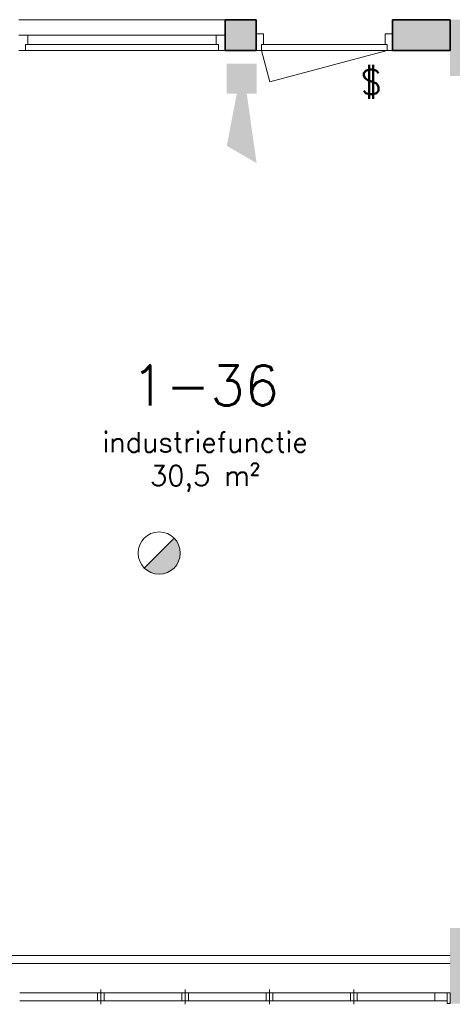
# Model space of a CAD drawing. Header units: millimetres. Extents: x -13022 to 1371524, y -38729 to 632593.
# Tile 280 of 381: x 643799 to 647032, y 574473 to 581838. Entities that reach past the tile are written whole.
import ezdxf

# ---------------------------------------------------------------- set-up
doc = ezdxf.new("R2010")
doc.units = ezdxf.units.MM
doc.header["$LTSCALE"] = 35
for name, color, linetype, lineweight in [('A LIJN 2', 2, 'Continuous', 35), ('A LIJN 5', 5, 'Continuous', 13), ('A LIJN 9', 252, 'Continuous', 18), ('Al65----_beveiliging-inst', 92, 'Continuous', 9), ('B95 tekst', 7, 'Continuous', 25), ('brandveiligheid voorzieningen', 10, 'Continuous', 9)]:
    doc.layers.add(name, color=color, linetype=linetype, lineweight=lineweight)
doc.styles.add('Algemeen', font='simplex.shx', dxfattribs={"height": 2.5})

# ---------------------------------------------------------------- blocks, each defined once
blk = doc.blocks.new('Brandmelder')
at = {"layer": 'brandveiligheid voorzieningen'}
blk.add_hatch(color=256, dxfattribs=at).paths.add_polyline_path([(76.62, -89.8, 0.198912), (75.85, -87.94), (72.13, -91.66, 0.668179)])
blk.add_line((72.13, -91.66), (75.85, -87.94), dxfattribs=at)
blk.add_circle((73.99, -89.8), 2.63, dxfattribs=at)
blk = doc.blocks.new('Signaalgever (akoestisch)')
at = {"layer": 'Al65----_beveiliging-inst', "color": 10, "linetype": 'Continuous'}
for points in [[(3.71, 0), (3.71, 3.71), (0, 0), (0, 3.71)], [(10.23, 0), (12.38, 3.71), (3.71, 1.24), (3.71, 2.48)]]:
    blk.add_solid(points, dxfattribs=at)
blk = doc.blocks.new('Panieksluiting')
at = {"layer": 'brandveiligheid voorzieningen', "lineweight": 0, "style": 'Algemeen'}
blk.add_text('$', height=3.09, dxfattribs=at).set_placement((158.43, -91.61))

msp = doc.modelspace()

# ---------------------------------------------------------------- hatches: boundary and pattern name
at = {"layer": 'A LIJN 9', "ltscale": 0.1}
h = msp.add_hatch(color=256, dxfattribs=at)
h.dxf.hatch_style = 1
h.paths.add_polyline_path([(645565.437, 581837.86), (645333.94, 581837.86), (645333.94, 581607.86), (645565.437, 581607.86)])
h = msp.add_hatch(color=256, dxfattribs=at)
h.dxf.hatch_style = 1
h.paths.add_polyline_path([(647015.434, 581837.86), (646585.439, 581837.86), (646585.439, 581607.861), (647015.434, 581607.86)])
h.paths.add_polyline_path([(647618.681, 581837.86), (647435.433, 581837.86), (647435.433, 581607.861), (647618.681, 581607.86)])
h.paths.add_polyline_path([(647435.433, 581417.859), (647185.433, 581417.859), (647185.433, 580137.857), (647435.433, 580137.857)])

# ---------------------------------------------------------------- linework, layer by layer
at = {"layer": 'A LIJN 2'}
for p, q in [((645333.94, 581837.86), (645565.437, 581837.86)), ((645333.94, 581837.86), (645333.94, 581607.86)), ((645565.437, 581837.86), (645565.437, 581607.86)), ((646585.439, 581837.86), (647015.434, 581837.86)), ((646585.439, 581837.86), (646585.439, 581607.861)), ((645333.94, 581607.86), (645565.437, 581607.86)), ((646585.439, 581607.861), (647015.435, 581607.86))]:
    msp.add_line(p, q, dxfattribs=at)
at = {"layer": 'A LIJN 2', "ltscale": 0.1}
msp.add_line((647015.434, 581837.86), (647015.434, 581607.86), dxfattribs=at)
at = {"layer": 'A LIJN 2'}
for points in [[(647435.433, 581417.859, -15000.001), (647015.435, 581417.859, -15000.001), (647435.432, 581837.852, -15000.001), (647015.434, 581837.86, -15000.001)], [(647435.433, 574477.861, -15000.001), (647015.435, 574477.861, -15000.001), (647435.433, 575042.73, -15000.001), (647015.435, 575042.738, -15000.001)]]:
    msp.add_trace(points, dxfattribs=at)
at = {"layer": 'A LIJN 5', "linetype": 'Continuous'}
for p, q in [((643791.941, 581837.86), (645333.94, 581837.86)), ((643858.941, 581721.859), (645266.939, 581721.859)), ((643858.941, 581652.861), (645266.939, 581652.86)), ((646530.435, 581652.861), (645620.441, 581652.865)), ((643841.94, 581607.86), (645283.939, 581607.859)), ((645605.438, 581607.86), (646545.438, 581607.86)), ((645605.438, 581607.859), (645668.408, 581372.853)), ((645668.408, 581372.853), (646545.442, 581607.855)), ((647015.435, 574837.862), (643054.938, 574837.862)), ((643054.939, 574777.862), (647015.435, 574777.862)), ((643798.754, 574557.862), (644379.591, 574557.862)), ((644404.591, 574582.862), (644404.591, 574472.862)), ((644429.59, 574557.862), (645010.425, 574557.862)), ((645035.425, 574582.862), (645035.425, 574472.862)), ((645060.427, 574557.862), (645641.261, 574557.862)), ((645666.261, 574582.862), (645666.261, 574472.862)), ((645691.264, 574557.862), (646272.095, 574557.862)), ((646297.095, 574582.862), (646297.095, 574472.862)), ((646322.094, 574557.862), (646902.933, 574557.862)), ((644379.591, 574497.858), (643798.754, 574497.858)), ((645010.425, 574497.858), (644429.59, 574497.858)), ((645641.261, 574497.858), (645060.427, 574497.858)), ((646272.095, 574497.858), (645691.264, 574497.858)), ((646902.933, 574497.858), (646322.094, 574497.858))]:
    msp.add_line(p, q, dxfattribs=at)
for points, invisible_edges in [([(643858.941, 581721.859), (643841.94, 581652.861), (643791.941, 581721.859)], 3), ([(643858.941, 581652.861), (643841.94, 581652.861), (643858.941, 581721.859)], 2), ([(645283.939, 581652.86), (645266.939, 581721.859), (645266.939, 581652.86)], 1), ([(645283.939, 581652.86), (645333.94, 581721.859), (645266.939, 581721.859)], 13), ([(645605.438, 581652.866), (645565.437, 581732.86), (645620.441, 581732.859)], 13), ([(645605.438, 581652.866), (645620.441, 581732.859), (645620.441, 581652.865)], 1), ([(646585.439, 581732.854), (646545.438, 581652.861), (646530.435, 581732.855)], 3), ([(646545.438, 581652.861), (646530.435, 581652.861), (646530.435, 581732.855)], 12), ([(643791.941, 581607.86), (643841.94, 581652.861), (643841.94, 581607.86)], 1), ([(645283.939, 581652.86), (645283.939, 581607.859), (645333.94, 581607.859)], 12), ([(645605.438, 581652.866), (645605.438, 581607.86), (645565.437, 581607.86)], 12), ([(646585.439, 581607.854), (646545.438, 581607.855), (646545.438, 581652.861)], 12)]:
    msp.add_3dface(points, dxfattribs=dict(at, invisible_edges=invisible_edges))
for points in [[(644379.579, 574557.862), (644429.579, 574557.862), (644429.579, 574497.858), (644379.579, 574497.858)], [(645010.418, 574557.862), (645060.419, 574557.862), (645060.419, 574497.858), (645010.418, 574497.858)], [(645641.257, 574557.862), (645691.26, 574557.862), (645691.26, 574497.858), (645641.257, 574497.858)], [(646272.095, 574557.862), (646322.094, 574557.862), (646322.094, 574497.858), (646272.095, 574497.858)], [(646902.933, 574557.862), (646992.934, 574557.862), (646992.934, 574497.858), (646902.933, 574497.858)], [(646992.934, 574477.861), (647015.435, 574477.861), (647015.435, 574557.862), (646992.934, 574557.862)]]:
    msp.add_3dface(points, dxfattribs=at)

# ---------------------------------------------------------------- block references
at = {"ltscale": 0.1, "xscale": 60, "yscale": 60, "zscale": 60, "rotation": 270}
msp.add_blockref('Signaalgever (akoestisch)', (645346.777, 581507.865), dxfattribs=at)
at = {"layer": 'Al65----_beveiliging-inst', "xscale": 60, "yscale": 60, "zscale": 60}
for name, p in [('Panieksluiting', (636840.306, 586776.57)), ('Brandmelder', (640401.96, 583235.96))]:
    msp.add_blockref(name, p, dxfattribs=at)

# ---------------------------------------------------------------- texts
at = {"layer": 'B95 tekst', "insert": (645184.6, 579252.259), "char_height": 300, "width": 4383.91272, "attachment_point": 2, "style": 'Algemeen'}
msp.add_mtext('\\pt3600;1-36\\P{\\H0.5x;\\C1;industriefunctie\\P\\ptz;\\C256;30,5 m²}', dxfattribs=at)

doc.saveas('drawing.dxf')
